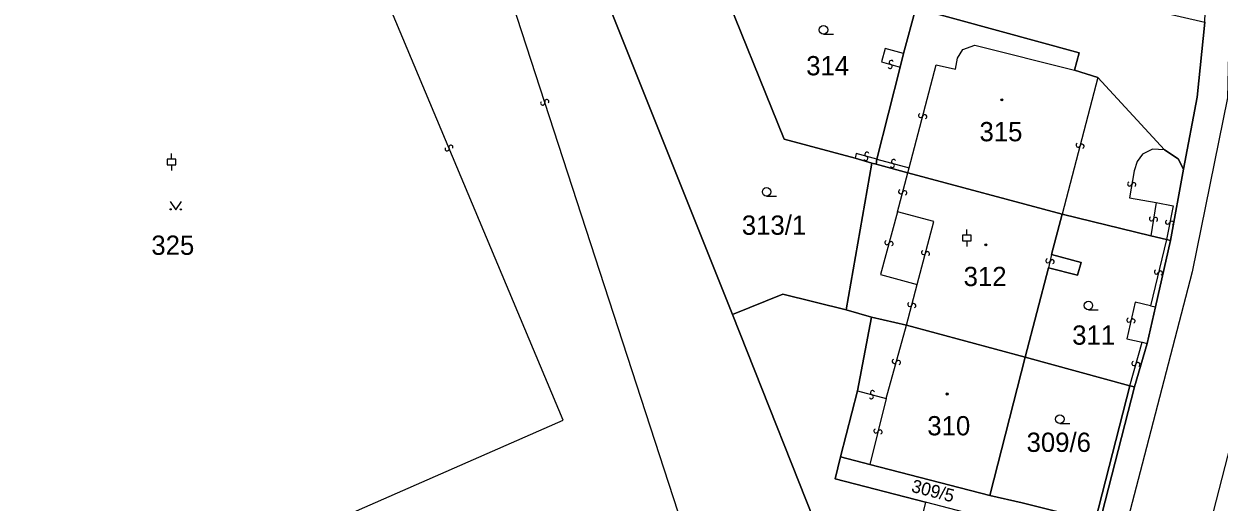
# Model space of a CAD drawing. Extents: x -600309 to -598967, y -1161267 to -1160292.
# Drawn here: x -599374.7 to -599269.1, y -1160540.6 to -1160498.4 of the extents above; entities that cross this region are included whole.
import ezdxf

# ---------------------------------------------------------------- set-up
doc = ezdxf.new("R2010")
doc.units = 0
for name, color, linetype in [('Level 1', 7, 'Continuous'), ('Level 13', 7, 'Continuous'), ('Level 3', 7, 'Continuous'), ('Level 4', 7, 'Continuous'), ('Level 5', 7, 'Continuous'), ('Level 60', 7, 'Continuous')]:
    doc.layers.add(name, color=color, linetype=linetype)

msp = doc.modelspace()

# ---------------------------------------------------------------- linework, layer by layer
at = {"layer": 'Level 1'}
for points in [[(-599313.54, -1160493.83), (-599307.55, -1160508.61), (-599301.27, -1160510.3)], [(-599312.11, -1160524.09), (-599322.89, -1160497.17)], [(-599281.9, -1160502.53), (-599281.48, -1160500.99), (-599295.92, -1160497.04), (-599296.99, -1160501.05)], [(-599270.37, -1160498.29), (-599271.05, -1160504.91), (-599272.26, -1160511.25)], [(-599296.99, -1160501.05), (-599297.31, -1160502.26)], [(-599297.31, -1160502.26), (-599299.37, -1160510.38)], [(-599279.83, -1160503.17), (-599281.9, -1160502.53)], [(-599273.93, -1160509.54), (-599279.83, -1160503.17)], [(-599272.26, -1160511.25), (-599272.74, -1160510.34), (-599273.93, -1160509.54)], [(-599302.08, -1160523.68), (-599299.81, -1160510.74)], [(-599301.27, -1160510.3), (-599299.81, -1160510.74)], [(-599299.81, -1160510.74), (-599299.42, -1160510.81)], [(-599299.37, -1160510.38), (-599299.42, -1160510.81)], [(-599299.42, -1160510.81), (-599296.61, -1160511.58)], [(-599272.26, -1160511.25), (-599273.4, -1160517.56)], [(-599296.61, -1160511.58), (-599282.98, -1160515.22)], [(-599283.92, -1160518.8), (-599282.98, -1160515.22)], [(-599282.98, -1160515.22), (-599275.16, -1160517.13)], [(-599273.78, -1160517.47), (-599275.16, -1160517.13)], [(-599273.4, -1160517.56), (-599274.74, -1160523.41)], [(-599273.78, -1160517.47), (-599273.4, -1160517.56)], [(-599284.2, -1160519.98), (-599281.62, -1160520.62), (-599281.31, -1160519.49), (-599283.92, -1160518.8)], [(-599286.25, -1160527.84), (-599284.2, -1160519.98)], [(-599312.11, -1160524.09), (-599307.68, -1160522.28), (-599302.08, -1160523.68)], [(-599302.08, -1160523.68), (-599299.83, -1160524.32)], [(-599274.74, -1160523.41), (-599275.48, -1160526.64)], [(-599312.11, -1160524.09), (-599303.66, -1160545.39), (-599314.1, -1160550.21)], [(-599299.83, -1160524.32), (-599301.06, -1160530.81)], [(-599299.83, -1160524.32), (-599296.74, -1160525.04)], [(-599286.25, -1160527.84), (-599296.74, -1160525.04)], [(-599275.48, -1160526.64), (-599276.6, -1160530.47)], [(-599289.39, -1160540.05), (-599286.25, -1160527.84)], [(-599286.25, -1160527.84), (-599277.01, -1160530.38)], [(-599301.06, -1160530.81), (-599302.56, -1160536.64)], [(-599277.01, -1160530.38), (-599280.07, -1160542.32), (-599286.52, -1160540.7), (-599289.39, -1160540.05)], [(-599276.6, -1160530.47), (-599279.75, -1160542.72), (-599280.15, -1160544.23)], [(-599277.01, -1160530.38), (-599276.6, -1160530.47)], [(-599295.05, -1160540.65), (-599303.04, -1160538.58), (-599302.56, -1160536.64)], [(-599302.56, -1160536.64), (-599299.99, -1160537.31)], [(-599299.99, -1160537.31), (-599289.39, -1160540.05)]]:
    msp.add_lwpolyline(points, dxfattribs=at)
at = {"layer": 'Level 13'}
for centre, start, end in [((-599298.08, -1160501.84), 21.3812, 253.4792), ((-599298.18, -1160502.2), 201.1668, 73.7568), ((-599328.88, -1160505.42), 145.4062, 17.5042), ((-599328.52, -1160505.3), 325.1918, 197.7818), ((-599295.49, -1160506.53), 112.5826, 344.6806), ((-599295.13, -1160506.63), 292.3682, 164.9582), ((-599336.99, -1160509.33), 329.9541, 202.5441), ((-599281.58, -1160509.14), 112.5084, 345.0984), ((-599281.22, -1160509.24), 292.7228, 164.8208), ((-599337.33, -1160509.47), 150.1685, 22.2665), ((-599300.33, -1160510.31), 202.0911, 74.1891), ((-599300.23, -1160509.95), 21.8767, 254.4667), ((-599297.99, -1160510.94), 202.464, 75.054), ((-599297.89, -1160510.58), 22.6785, 254.7765), ((-599297.25, -1160513.25), 112.2445, 344.3425), ((-599296.89, -1160513.35), 292.0301, 164.6201), ((-599277.02, -1160512.57), 117.0006, 349.5906), ((-599276.66, -1160512.63), 297.215, 169.313), ((-599275.1, -1160515.64), 117.8233, 350.4133), ((-599274.74, -1160515.7), 298.0377, 170.1357), ((-599273.67, -1160515.94), 115.9593, 348.5493), ((-599273.31, -1160516.02), 296.1738, 168.2718), ((-599298.47, -1160517.74), 112.0082, 344.5982), ((-599298.11, -1160517.84), 292.2227, 164.3207), ((-599295.24, -1160518.62), 112.5633, 344.6612), ((-599294.88, -1160518.72), 292.3488, 164.9388), ((-599284.24, -1160519.35), 113.8096, 346.3996), ((-599283.88, -1160519.43), 294.024, 166.122), ((-599274.66, -1160520.35), 113.6774, 346.2674), ((-599274.3, -1160520.43), 293.8918, 165.9898), ((-599296.45, -1160523.2), 112.6999, 344.7979), ((-599296.09, -1160523.3), 292.4854, 165.0754), ((-599277.09, -1160524.58), 114.2544, 346.8444), ((-599276.73, -1160524.66), 294.4688, 166.5668), ((-599297.82, -1160528.22), 111.8258, 343.9238), ((-599297.46, -1160528.32), 291.6113, 164.2013), ((-599276.65, -1160528.41), 111.5259, 343.6239), ((-599276.29, -1160528.51), 291.3115, 163.9015), ((-599299.85, -1160531.34), 201.6342, 74.2242), ((-599299.75, -1160530.98), 21.8486, 253.9466), ((-599299.44, -1160534.36), 113.122, 345.712), ((-599299.08, -1160534.46), 293.3365, 165.4345)]:
    msp.add_arc(centre, 0.184, start, end, dxfattribs=at)
at = {"layer": 'Level 3'}
for points in [[(-599298.92, -1160653.75), (-599298.55, -1160651.76), (-599295.44, -1160640.03), (-599291.96, -1160626.68), (-599284.46, -1160598.05), (-599277.72, -1160572.49), (-599272.14, -1160551.31), (-599263.53, -1160517.86), (-599261.92, -1160510.56), (-599260.58, -1160498.12), (-599260.33, -1160482.23), (-599261.06, -1160466.1), (-599262.07, -1160444.98)], [(-599269.57, -1160445.96), (-599268.6, -1160466.48), (-599267.81, -1160480.66), (-599268.38, -1160504.97), (-599271.49, -1160520.31), (-599275.91, -1160537.29), (-599281.9, -1160560.17), (-599289.04, -1160587.33), (-599298.86, -1160624.79), (-599302.48, -1160638.58), (-599307.12, -1160656.07), (-599313.94, -1160673.49), (-599321.33, -1160686.18), (-599330.51, -1160699.12), (-599334.17, -1160702.12), (-599340.08, -1160702.99), (-599373.75, -1160700.03), (-599375, -1160699.84), (-599376.53, -1160699.02), (-599385.16, -1160693.25)], [(-599314.1, -1160550.21), (-599343.3, -1160460.52)], [(-599366.22, -1160550.55), (-599327.06, -1160533.42), (-599347.25, -1160485.38)], [(-599296.99, -1160501.05), (-599298.63, -1160500.6), (-599298.95, -1160501.79), (-599297.31, -1160502.26)], [(-599296.51, -1160511.13), (-599294.11, -1160502.04), (-599292.42, -1160502.43), (-599292.24, -1160501.48), (-599291.76, -1160500.71), (-599290.71, -1160500.31), (-599281.9, -1160502.53)], [(-599279.83, -1160503.17), (-599282.98, -1160515.22)], [(-599299.37, -1160510.38), (-599301.2, -1160509.88), (-599301.27, -1160510.3)], [(-599273.93, -1160509.54), (-599275.01, -1160509.5), (-599275.89, -1160509.93), (-599276.36, -1160510.58), (-599276.62, -1160511.4), (-599277.05, -1160513.8), (-599274.68, -1160514.21)], [(-599299.37, -1160510.38), (-599296.51, -1160511.13)], [(-599296.61, -1160511.58), (-599296.51, -1160511.13)], [(-599297.54, -1160515.02), (-599296.61, -1160511.58)], [(-599274.68, -1160514.21), (-599275.16, -1160517.13)], [(-599274.68, -1160514.21), (-599273.19, -1160514.49), (-599273.78, -1160517.47)], [(-599297.54, -1160515.02), (-599299.04, -1160520.56), (-599295.8, -1160521.45)], [(-599295.8, -1160521.45), (-599294.33, -1160515.89), (-599297.54, -1160515.02)], [(-599273.78, -1160517.47), (-599275.18, -1160523.31)], [(-599283.92, -1160518.8), (-599284.2, -1160519.98)], [(-599296.74, -1160525.04), (-599295.8, -1160521.45)], [(-599275.18, -1160523.31), (-599276.54, -1160523), (-599277.28, -1160526.23), (-599275.92, -1160526.54)], [(-599275.18, -1160523.31), (-599274.74, -1160523.41)], [(-599298.54, -1160531.51), (-599296.74, -1160525.04)], [(-599277.01, -1160530.38), (-599275.92, -1160526.54)], [(-599275.92, -1160526.54), (-599275.48, -1160526.64)], [(-599301.06, -1160530.81), (-599298.54, -1160531.51)], [(-599298.54, -1160531.51), (-599299.99, -1160537.31)]]:
    msp.add_lwpolyline(points, dxfattribs=at)
at = {"layer": 'Level 5'}
for p, q in [((-599304.07, -1160499.35), (-599303.2, -1160499.35)), ((-599361.68, -1160510.37), (-599361.68, -1160509.87)), ((-599361.68, -1160510.87), (-599361.68, -1160511.37)), ((-599309.1, -1160513.64), (-599308.22, -1160513.64)), ((-599291.41, -1160517.08), (-599291.41, -1160516.58)), ((-599291.41, -1160517.58), (-599291.41, -1160518.08)), ((-599280.67, -1160523.67), (-599279.8, -1160523.67)), ((-599283.19, -1160533.7), (-599282.32, -1160533.7))]:
    msp.add_line(p, q, dxfattribs=at)
for points in [[(-599362.06, -1160510.87), (-599361.31, -1160510.87), (-599361.31, -1160510.37), (-599362.06, -1160510.37)], [(-599291.79, -1160517.58), (-599291.04, -1160517.58), (-599291.04, -1160517.08), (-599291.79, -1160517.08)]]:
    msp.add_lwpolyline(points, close=True, dxfattribs=at)
msp.add_lwpolyline([(-599361.8, -1160514.11), (-599361.3, -1160514.86), (-599360.8, -1160514.11)], dxfattribs=at)
for centre, radius in [((-599304.07, -1160498.97), 0.375), ((-599288.32, -1160505.15), 0.09), ((-599288.32, -1160505.15), 0.0521), ((-599309.1, -1160513.26), 0.375), ((-599361.75, -1160514.81), 0.05), ((-599360.85, -1160514.81), 0.05), ((-599289.72, -1160517.94), 0.09), ((-599289.72, -1160517.94), 0.0521), ((-599280.67, -1160523.29), 0.375), ((-599293.15, -1160531.1), 0.09), ((-599293.15, -1160531.1), 0.0521), ((-599283.19, -1160533.32), 0.375)]:
    msp.add_circle(centre, radius, dxfattribs=at)
at = {"layer": 'Level 60'}
msp.add_lwpolyline([(-599279.75, -1160542.72), (-599276.6, -1160530.47), (-599275.48, -1160526.64), (-599274.74, -1160523.41), (-599273.4, -1160517.56), (-599272.26, -1160511.25), (-599271.05, -1160504.91), (-599270.37, -1160498.29), (-599270.15, -1160491.55), (-599270.07, -1160489.21), (-599270.48, -1160478.24), (-599270.66, -1160475.03), (-599271.33, -1160463.1), (-599271.91, -1160449.77), (-599272.19, -1160448.63), (-599272.89, -1160447.59), (-599273.59, -1160446.91), (-599274.63, -1160446.44), (-599269.57, -1160445.96), (-599269.87, -1160444.71), (-599270.6, -1160443.59), (-599271.78, -1160442.3), (-599273.41, -1160441.51), (-599275.15, -1160441.26)], dxfattribs=at)
for points in [[(-599322.89, -1160497.17), (-599312.11, -1160524.09), (-599303.66, -1160545.39), (-599314.1, -1160550.21), (-599358.54, -1160569), (-599376.56, -1160574.61), (-599401.11, -1160516.99), (-599411.83, -1160491.85), (-599411.05, -1160491.43), (-599411.98, -1160489.17), (-599411.67, -1160489.04), (-599343.3, -1160460.52), (-599338.33, -1160458.34), (-599335.57, -1160465.27)], [(-599299.42, -1160510.81), (-599299.81, -1160510.74), (-599301.27, -1160510.3), (-599307.55, -1160508.61), (-599313.54, -1160493.83), (-599301.15, -1160489.31), (-599300.47, -1160491.49), (-599297.56, -1160492.12), (-599276.53, -1160496.89), (-599270.37, -1160498.29), (-599271.05, -1160504.91), (-599272.26, -1160511.25), (-599272.74, -1160510.34), (-599273.93, -1160509.54), (-599279.83, -1160503.17), (-599281.9, -1160502.53), (-599281.48, -1160500.99), (-599295.92, -1160497.04), (-599296.99, -1160501.05), (-599297.31, -1160502.26), (-599299.37, -1160510.38)], [(-599299.81, -1160510.74), (-599302.08, -1160523.68), (-599307.68, -1160522.28), (-599312.11, -1160524.09), (-599322.89, -1160497.17), (-599319.12, -1160495.76), (-599313.54, -1160493.83), (-599307.55, -1160508.61), (-599301.27, -1160510.3)], [(-599273.4, -1160517.56), (-599273.78, -1160517.47), (-599275.16, -1160517.13), (-599282.98, -1160515.22), (-599296.61, -1160511.58), (-599299.42, -1160510.81), (-599299.37, -1160510.38), (-599297.31, -1160502.26), (-599296.99, -1160501.05), (-599295.92, -1160497.04), (-599281.48, -1160500.99), (-599281.9, -1160502.53), (-599279.83, -1160503.17), (-599273.93, -1160509.54), (-599272.74, -1160510.34), (-599272.26, -1160511.25)], [(-599296.74, -1160525.04), (-599299.83, -1160524.32), (-599302.08, -1160523.68), (-599299.81, -1160510.74), (-599299.42, -1160510.81), (-599296.61, -1160511.58), (-599282.98, -1160515.22), (-599283.92, -1160518.8), (-599281.31, -1160519.49), (-599281.62, -1160520.62), (-599284.2, -1160519.98), (-599286.25, -1160527.84)], [(-599273.78, -1160517.47), (-599273.4, -1160517.56), (-599274.74, -1160523.41), (-599275.48, -1160526.64), (-599276.6, -1160530.47), (-599277.01, -1160530.38), (-599286.25, -1160527.84), (-599284.2, -1160519.98), (-599281.62, -1160520.62), (-599281.31, -1160519.49), (-599283.92, -1160518.8), (-599282.98, -1160515.22), (-599275.16, -1160517.13)], [(-599312.11, -1160524.09), (-599307.68, -1160522.28), (-599302.08, -1160523.68), (-599299.83, -1160524.32), (-599301.06, -1160530.81), (-599302.56, -1160536.64), (-599303.04, -1160538.58), (-599295.05, -1160540.65), (-599298.41, -1160554.12), (-599314.1, -1160550.21), (-599303.66, -1160545.39)], [(-599299.83, -1160524.32), (-599296.74, -1160525.04), (-599286.25, -1160527.84), (-599289.39, -1160540.05), (-599299.99, -1160537.31), (-599302.56, -1160536.64), (-599301.06, -1160530.81)], [(-599289.39, -1160540.05), (-599286.25, -1160527.84), (-599277.01, -1160530.38), (-599280.07, -1160542.32), (-599286.52, -1160540.7)], [(-599302.56, -1160536.64), (-599299.99, -1160537.31), (-599289.39, -1160540.05), (-599286.52, -1160540.7), (-599280.07, -1160542.32), (-599277.01, -1160530.38), (-599276.6, -1160530.47), (-599279.75, -1160542.72), (-599280.15, -1160544.23), (-599285.96, -1160542.75), (-599286.03, -1160542.99), (-599295.05, -1160540.65), (-599303.04, -1160538.58)]]:
    msp.add_lwpolyline(points, close=True, dxfattribs=at)

# ---------------------------------------------------------------- texts
at = {"layer": 'Level 4'}
for s, p in [('314', (-599305.6, -1160502.98)), ('315', (-599290.29, -1160508.8)), ('313/1', (-599311.29, -1160517.05)), ('325', (-599363.46, -1160518.82)), ('312', (-599291.69, -1160521.58)), ('311', (-599282.1, -1160526.75)), ('310', (-599294.9, -1160534.75)), ('309/6', (-599286.13, -1160536.21))]:
    msp.add_text(s, height=1.7, dxfattribs=at).set_placement(p)
msp.add_text('309/5', height=1.14, rotation=345.6, dxfattribs=at).set_placement((-599296.38, -1160539.72))

doc.saveas('drawing.dxf')
